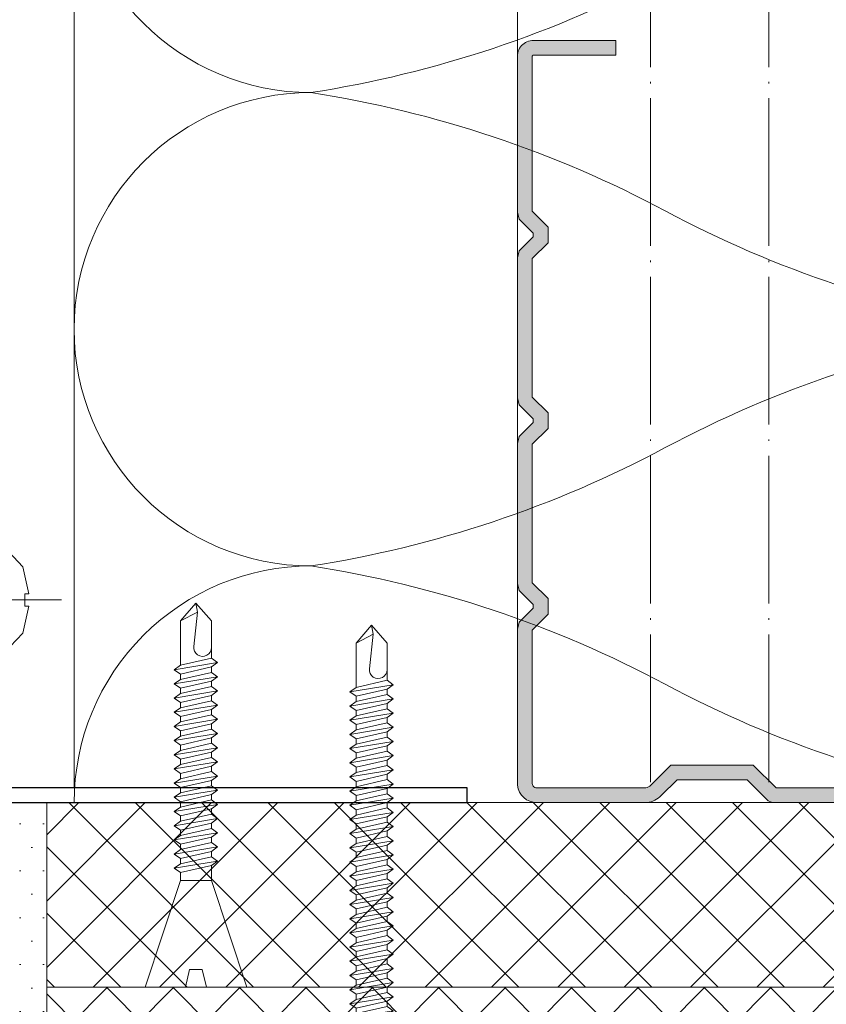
# Model space of a CAD drawing. Header units: millimetres. Extents: x 3652085 to 3778338, y -303702 to -273644.
# Tile 468 of 588: x 3732317 to 3732371, y -277137 to -277070. Entities that reach past the tile are written whole.
import ezdxf

# ---------------------------------------------------------------- set-up
doc = ezdxf.new("R2010")
doc.units = ezdxf.units.MM
doc.linetypes.add('DASHDOT', pattern=[2.4, 2, -0.2, 0, -0.2])
doc.linetypes.add('NEO-A  -  GRIDLINE', pattern=[38, 15, -3, 2, -3, 15])
for name, color, linetype, lineweight in [('007 Dry Wall', 7, 'Continuous', 9), ('GRID   (HAUSART)', 47, 'NEO-A  -  GRIDLINE', 5), ('INSULATION (HAUSEART)', 31, 'Continuous', 15), ('P', 250, 'Continuous', 100), ('WALL DETAIL (HAUSEART)', 31, 'Continuous', 5), ('WINDOW    (HAUSART)', 150, 'Continuous', 5), ('WINDOW-SYMBOL    (HAUSART)', 150, 'Continuous', 5)]:
    doc.layers.add(name, color=color, linetype=linetype, lineweight=lineweight)
doc.layers.add('FIXINGS', color=7, linetype='Continuous')

# ---------------------------------------------------------------- blocks, each defined once
blk = doc.blocks.new('*U57')
at = {"lineweight": 0}
blk.add_lwpolyline([(-1.05, -7.228), (1.05, -7.228), (3.439, 0), (0.715, 0), (0.426, -1.2), (-0.426, -1.2), (-0.715, 0), (-3.439, 0), (-1.05, -7.228)], close=True, dxfattribs=at)
blk.add_lwpolyline([(-0.715, 0), (0.715, 0)], dxfattribs=at)
at = {"layer": 'FIXINGS', "lineweight": 0}
for points in [[(-1.05, -7.228), (-1.05, -7.76)], [(1.05, -7.228), (1.05, -8.24)], [(-1.05, -7.76), (-1.464, -8.059)], [(1.05, -8.24), (-1.05, -7.76)], [(-1.464, -8.059), (-1.05, -8.358)], [(1.464, -8.539), (-1.464, -8.059)], [(-1.05, -8.358), (-1.05, -8.72)], [(1.05, -8.838), (-1.05, -8.358)], [(1.05, -8.24), (1.464, -8.539)], [(1.464, -8.539), (1.05, -8.838)], [(-1.05, -8.72), (-1.464, -9.019)], [(1.464, -9.499), (-1.464, -9.019)], [(-1.464, -9.019), (-1.05, -9.318)], [(1.05, -9.2), (-1.05, -8.72)], [(1.05, -9.798), (-1.05, -9.318)], [(-1.05, -9.318), (-1.05, -9.68)], [(1.05, -8.838), (1.05, -9.2)], [(1.05, -9.2), (1.464, -9.499)], [(-1.05, -9.68), (-1.464, -9.979)], [(1.464, -10.459), (-1.464, -9.979)], [(-1.464, -9.979), (-1.05, -10.278)], [(1.05, -10.16), (-1.05, -9.68)], [(1.464, -9.499), (1.05, -9.798)], [(1.05, -9.798), (1.05, -10.16)], [(-1.05, -10.64), (-1.464, -10.939)], [(1.05, -10.758), (-1.05, -10.278)], [(-1.05, -10.278), (-1.05, -10.64)], [(1.05, -11.12), (-1.05, -10.64)], [(1.05, -10.16), (1.464, -10.459)], [(1.464, -10.459), (1.05, -10.758)], [(1.464, -11.419), (-1.464, -10.939)], [(-1.464, -10.939), (-1.05, -11.238)], [(1.05, -11.718), (-1.05, -11.238)], [(-1.05, -11.238), (-1.05, -11.6)], [(1.05, -10.758), (1.05, -11.12)], [(1.05, -11.12), (1.464, -11.419)], [(-1.05, -11.6), (-1.464, -11.899)], [(-1.464, -11.899), (-1.05, -12.198)], [(1.464, -12.379), (-1.464, -11.899)], [(1.05, -12.08), (-1.05, -11.6)], [(1.464, -11.419), (1.05, -11.718)], [(1.05, -11.718), (1.05, -12.08)], [(-1.05, -12.56), (-1.464, -12.859)], [(-1.05, -12.198), (-1.05, -12.56)], [(1.05, -12.678), (-1.05, -12.198)], [(1.05, -13.04), (-1.05, -12.56)], [(1.05, -12.08), (1.464, -12.379)], [(1.464, -12.379), (1.05, -12.678)], [(-1.464, -12.859), (-1.05, -13.158)], [(1.464, -13.339), (-1.464, -12.859)], [(-1.05, -13.158), (-1.05, -13.52)], [(1.05, -13.638), (-1.05, -13.158)], [(1.05, -12.678), (1.05, -13.04)], [(1.05, -13.04), (1.464, -13.339)], [(-1.05, -13.52), (-1.464, -13.819)], [(1.464, -14.299), (-1.464, -13.819)], [(-1.464, -13.819), (-1.05, -14.118)], [(1.05, -14), (-1.05, -13.52)], [(1.464, -13.339), (1.05, -13.638)], [(1.05, -13.638), (1.05, -14)], [(-1.05, -14.48), (-1.464, -14.779)], [(1.05, -14.598), (-1.05, -14.118)], [(-1.05, -14.118), (-1.05, -14.48)], [(1.05, -14.96), (-1.05, -14.48)], [(1.05, -14), (1.464, -14.299)], [(1.464, -14.299), (1.05, -14.598)], [(1.05, -14.598), (1.05, -14.96)], [(1.464, -15.259), (-1.464, -14.779)], [(-1.464, -14.779), (-1.05, -15.078)], [(1.05, -15.558), (-1.05, -15.078)], [(-1.05, -15.078), (-1.05, -15.44)], [(1.05, -14.96), (1.464, -15.259)], [(1.464, -15.259), (1.05, -15.558)], [(-1.05, -15.44), (-1.464, -15.739)], [(1.464, -16.219), (-1.464, -15.739)], [(-1.464, -15.739), (-1.05, -16.038)], [(1.05, -15.92), (-1.05, -15.44)], [(1.05, -15.558), (1.05, -15.92)], [(1.05, -15.92), (1.464, -16.219)], [(-1.05, -16.4), (-1.464, -16.699)], [(1.05, -16.518), (-1.05, -16.038)], [(-1.05, -16.038), (-1.05, -16.4)], [(1.05, -16.88), (-1.05, -16.4)], [(1.464, -16.219), (1.05, -16.518)], [(1.05, -16.518), (1.05, -16.88)], [(-1.464, -16.699), (-1.05, -16.998)], [(1.464, -17.179), (-1.464, -16.699)], [(-1.05, -16.998), (-1.05, -17.36)], [(1.05, -17.478), (-1.05, -16.998)], [(1.05, -16.88), (1.464, -17.179)], [(1.464, -17.179), (1.05, -17.478)], [(-1.05, -17.36), (-1.464, -17.659)], [(-1.464, -17.659), (-1.05, -17.958)], [(1.464, -18.139), (-1.464, -17.659)], [(1.05, -17.84), (-1.05, -17.36)], [(-1.05, -17.958), (-1.05, -18.32)], [(1.05, -18.438), (-1.05, -17.958)], [(1.05, -17.478), (1.05, -17.84)], [(1.05, -17.84), (1.464, -18.139)], [(-1.05, -18.32), (-1.464, -18.619)], [(-1.464, -18.619), (-1.05, -18.918)], [(1.464, -19.099), (-1.464, -18.619)], [(1.05, -18.8), (-1.05, -18.32)], [(1.464, -18.139), (1.05, -18.438)], [(1.05, -18.438), (1.05, -18.8)], [(-1.05, -19.28), (-1.464, -19.579)], [(-1.05, -18.918), (-1.05, -19.28)], [(1.05, -19.398), (-1.05, -18.918)], [(1.05, -19.76), (-1.05, -19.28)], [(1.05, -18.8), (1.464, -19.099)], [(1.464, -19.099), (1.05, -19.398)], [(-1.464, -19.579), (-1.05, -19.878)], [(1.464, -20.059), (-1.464, -19.579)], [(-1.05, -19.878), (-1.05, -20.24)], [(1.05, -20.358), (-1.05, -19.878)], [(1.05, -19.398), (1.05, -19.76)], [(1.05, -19.76), (1.464, -20.059)], [(-1.05, -20.24), (-1.464, -20.539)], [(-1.464, -20.539), (-1.05, -20.838)], [(1.464, -21.019), (-1.464, -20.539)], [(1.05, -20.72), (-1.05, -20.24)], [(1.464, -20.059), (1.05, -20.358)], [(1.05, -20.358), (1.05, -20.72)], [(-1.05, -21.2), (-1.464, -21.499)], [(-1.05, -20.838), (-1.05, -21.2)], [(1.05, -21.318), (-1.05, -20.838)], [(1.05, -21.68), (-1.05, -21.2)], [(1.05, -20.72), (1.464, -21.019)], [(1.464, -21.019), (1.05, -21.318)], [(1.05, -21.318), (1.05, -21.68)], [(-1.464, -21.499), (-1.05, -21.798)], [(1.464, -21.979), (-1.464, -21.499)], [(1.05, -22.278), (-1.05, -21.798)], [(-1.05, -21.798), (-1.05, -22.16)], [(1.05, -21.68), (1.464, -21.979)], [(1.464, -21.979), (1.05, -22.278)], [(-1.05, -22.16), (-1.05, -24.8)], [(1.05, -22.278), (1.05, -22.64)], [(1.05, -22.64), (1.05, -22.52)], [(1.05, -22.64), (1.05, -24.8)], [(-0.147, -23.064), (0.106, -25.4)], [(0, -26), (-1.05, -24.8)], [(-1.05, -24.8), (0.106, -25.4)], [(1.05, -24.8), (0, -26)], [(0, -26), (0.106, -25.4)]]:
    blk.add_lwpolyline(points, dxfattribs=at)
blk.add_lwpolyline([(1.05, -23, 1.055311), (-0.147, -23.064)], format="xyb", dxfattribs=at)
blk = doc.blocks.new('205436')
for points in [[(0, 3.75), (-1.1, 3.61), (-2.38, 2.25), (-2.8, 0.42), (-2.51, 0.42), (-2.51, -0.42), (-2.8, -0.42), (-2.38, -2.25), (-1.1, -3.61), (0, -3.75)], [(0, -1.95), (6.12, -1.95), (9.5, 0), (6.12, 1.95), (0, 1.95)]]:
    blk.add_lwpolyline(points, close=True)
for points in [[(-1.52, -2.78), (-1.52, 2.78)], [(2.63, 1.95), (3.21, -0.49)], [(5.77, 1.95), (6.36, -0.49)], [(0, 0.96), (0.34, -0.49)], [(1.57, 0.74), (2.22, -1.95)], [(4.43, 0.74), (5.08, -1.95)], [(7.94, -0.91), (7.48, 0.71)], [(1.18, 0), (-5, 0)], [(3.85, 0), (3.65, 0)], [(12.5, 0), (6.32, 0)]]:
    blk.add_lwpolyline(points)
blk = doc.blocks.new('*U58')
at = {"lineweight": 0}
blk.add_lwpolyline([(-1.05, -7.228), (1.05, -7.228), (3.439, 0), (0.715, 0), (0.426, -1.2), (-0.426, -1.2), (-0.715, 0), (-3.439, 0), (-1.05, -7.228)], close=True, dxfattribs=at)
blk.add_lwpolyline([(-0.715, 0), (0.715, 0)], dxfattribs=at)
at = {"layer": 'FIXINGS', "lineweight": 0}
for points in [[(-1.05, -7.24), (-1.464, -7.539)], [(1.05, -7.72), (-1.05, -7.24)], [(1.05, -7.228), (1.05, -7.72)], [(-1.464, -7.539), (-1.05, -7.838)], [(1.464, -8.019), (-1.464, -7.539)], [(-1.05, -7.838), (-1.05, -8.2)], [(1.05, -8.318), (-1.05, -7.838)], [(1.05, -7.358), (1.05, -7.72)], [(1.05, -7.72), (1.464, -8.019)], [(-1.05, -8.2), (-1.464, -8.499)], [(-1.464, -8.499), (-1.05, -8.798)], [(1.464, -8.979), (-1.464, -8.499)], [(1.05, -8.68), (-1.05, -8.2)], [(1.464, -8.019), (1.05, -8.318)], [(1.05, -8.318), (1.05, -8.68)], [(-1.05, -9.16), (-1.464, -9.459)], [(-1.05, -8.798), (-1.05, -9.16)], [(1.05, -9.278), (-1.05, -8.798)], [(1.05, -9.64), (-1.05, -9.16)], [(1.05, -8.68), (1.464, -8.979)], [(1.464, -8.979), (1.05, -9.278)], [(1.05, -9.278), (1.05, -9.64)], [(1.464, -9.939), (-1.464, -9.459)], [(-1.464, -9.459), (-1.05, -9.758)], [(1.05, -10.238), (-1.05, -9.758)], [(-1.05, -9.758), (-1.05, -10.12)], [(1.05, -9.64), (1.464, -9.939)], [(1.464, -9.939), (1.05, -10.238)], [(-1.05, -10.12), (-1.464, -10.419)], [(1.464, -10.899), (-1.464, -10.419)], [(-1.464, -10.419), (-1.05, -10.718)], [(1.05, -10.6), (-1.05, -10.12)], [(1.05, -10.238), (1.05, -10.6)], [(1.05, -10.6), (1.464, -10.899)], [(-1.05, -11.08), (-1.464, -11.379)], [(1.05, -11.198), (-1.05, -10.718)], [(-1.05, -10.718), (-1.05, -11.08)], [(1.05, -11.56), (-1.05, -11.08)], [(1.464, -10.899), (1.05, -11.198)], [(1.05, -11.198), (1.05, -11.56)], [(-1.464, -11.379), (-1.05, -11.678)], [(1.464, -11.859), (-1.464, -11.379)], [(-1.05, -11.678), (-1.05, -12.04)], [(1.05, -12.158), (-1.05, -11.678)], [(1.05, -11.56), (1.464, -11.859)], [(1.464, -11.859), (1.05, -12.158)], [(-1.05, -12.04), (-1.464, -12.339)], [(1.464, -12.819), (-1.464, -12.339)], [(-1.464, -12.339), (-1.05, -12.638)], [(1.05, -12.52), (-1.05, -12.04)], [(1.05, -13.118), (-1.05, -12.638)], [(-1.05, -12.638), (-1.05, -13)], [(1.05, -12.158), (1.05, -12.52)], [(1.05, -12.52), (1.464, -12.819)], [(-1.05, -13), (-1.464, -13.299)], [(1.464, -13.779), (-1.464, -13.299)], [(-1.464, -13.299), (-1.05, -13.598)], [(1.05, -13.48), (-1.05, -13)], [(1.464, -12.819), (1.05, -13.118)], [(1.05, -13.118), (1.05, -13.48)], [(-1.05, -13.96), (-1.464, -14.259)], [(1.05, -14.078), (-1.05, -13.598)], [(-1.05, -13.598), (-1.05, -13.96)], [(1.05, -14.44), (-1.05, -13.96)], [(1.05, -13.48), (1.464, -13.779)], [(1.464, -13.779), (1.05, -14.078)], [(1.464, -14.739), (-1.464, -14.259)], [(-1.464, -14.259), (-1.05, -14.558)], [(1.05, -15.038), (-1.05, -14.558)], [(-1.05, -14.558), (-1.05, -14.92)], [(1.05, -14.078), (1.05, -14.44)], [(1.05, -14.44), (1.464, -14.739)], [(-1.05, -14.92), (-1.464, -15.219)], [(-1.464, -15.219), (-1.05, -15.518)], [(1.464, -15.699), (-1.464, -15.219)], [(1.05, -15.4), (-1.05, -14.92)], [(1.464, -14.739), (1.05, -15.038)], [(1.05, -15.038), (1.05, -15.4)], [(-1.05, -15.88), (-1.464, -16.179)], [(-1.05, -15.518), (-1.05, -15.88)], [(1.05, -15.998), (-1.05, -15.518)], [(1.05, -16.36), (-1.05, -15.88)], [(1.05, -15.4), (1.464, -15.699)], [(1.464, -15.699), (1.05, -15.998)], [(-1.464, -16.179), (-1.05, -16.478)], [(1.464, -16.659), (-1.464, -16.179)], [(-1.05, -16.478), (-1.05, -16.84)], [(1.05, -16.958), (-1.05, -16.478)], [(1.05, -15.998), (1.05, -16.36)], [(1.05, -16.36), (1.464, -16.659)], [(1.464, -16.659), (1.05, -16.958)], [(-1.05, -16.84), (-1.464, -17.139)], [(1.464, -17.619), (-1.464, -17.139)], [(-1.464, -17.139), (-1.05, -17.438)], [(1.05, -17.32), (-1.05, -16.84)], [(1.05, -16.958), (1.05, -17.32)], [(1.05, -17.32), (1.464, -17.619)], [(-1.05, -17.8), (-1.464, -18.099)], [(1.05, -17.918), (-1.05, -17.438)], [(-1.05, -17.438), (-1.05, -17.8)], [(1.05, -18.28), (-1.05, -17.8)], [(1.464, -17.619), (1.05, -17.918)], [(1.05, -17.918), (1.05, -18.28)], [(1.464, -18.579), (-1.464, -18.099)], [(-1.464, -18.099), (-1.05, -18.398)], [(1.05, -18.878), (-1.05, -18.398)], [(-1.05, -18.398), (-1.05, -18.76)], [(1.05, -18.28), (1.464, -18.579)], [(1.464, -18.579), (1.05, -18.878)], [(-1.05, -18.76), (-1.464, -19.059)], [(-1.464, -19.059), (-1.05, -19.358)], [(1.464, -19.539), (-1.464, -19.059)], [(1.05, -19.24), (-1.05, -18.76)], [(1.05, -18.878), (1.05, -19.24)], [(1.05, -19.24), (1.464, -19.539)], [(-1.05, -19.72), (-1.464, -20.019)], [(-1.05, -19.358), (-1.05, -19.72)], [(1.05, -19.838), (-1.05, -19.358)], [(1.05, -20.2), (-1.05, -19.72)], [(1.464, -19.539), (1.05, -19.838)], [(1.05, -19.838), (1.05, -20.2)], [(1.464, -20.499), (-1.464, -20.019)], [(-1.464, -20.019), (-1.05, -20.318)], [(1.05, -20.798), (-1.05, -20.318)], [(-1.05, -20.318), (-1.05, -20.68)], [(1.05, -20.2), (1.464, -20.499)], [(1.464, -20.499), (1.05, -20.798)], [(-1.05, -20.68), (-1.464, -20.979)], [(1.464, -21.459), (-1.464, -20.979)], [(-1.464, -20.979), (-1.05, -21.278)], [(1.05, -21.16), (-1.05, -20.68)], [(1.05, -21.758), (-1.05, -21.278)], [(-1.05, -21.278), (-1.05, -21.64)], [(1.05, -20.798), (1.05, -21.16)], [(1.05, -21.16), (1.464, -21.459)], [(-1.05, -21.64), (-1.464, -21.939)], [(1.464, -22.419), (-1.464, -21.939)], [(-1.464, -21.939), (-1.05, -22.238)], [(1.05, -22.12), (-1.05, -21.64)], [(1.464, -21.459), (1.05, -21.758)], [(1.05, -21.758), (1.05, -22.12)], [(-1.05, -22.6), (-1.464, -22.899)], [(1.05, -22.718), (-1.05, -22.238)], [(-1.05, -22.238), (-1.05, -22.6)], [(1.05, -23.08), (-1.05, -22.6)], [(1.05, -22.12), (1.464, -22.419)], [(1.464, -22.419), (1.05, -22.718)], [(-1.464, -22.899), (-1.05, -23.198)], [(1.464, -23.379), (-1.464, -22.899)], [(-1.05, -23.198), (-1.05, -23.56)], [(1.05, -23.678), (-1.05, -23.198)], [(1.05, -22.718), (1.05, -23.08)], [(1.05, -23.08), (1.464, -23.379)], [(-1.05, -23.56), (-1.464, -23.859)], [(-1.464, -23.859), (-1.05, -24.158)], [(1.464, -24.339), (-1.464, -23.859)], [(1.05, -24.04), (-1.05, -23.56)], [(1.464, -23.379), (1.05, -23.678)], [(1.05, -23.678), (1.05, -24.04)], [(-1.05, -24.52), (-1.464, -24.819)], [(-1.05, -24.158), (-1.05, -24.52)], [(1.05, -24.638), (-1.05, -24.158)], [(1.05, -25), (-1.05, -24.52)], [(1.05, -24.04), (1.464, -24.339)], [(1.464, -24.339), (1.05, -24.638)], [(1.05, -24.638), (1.05, -25)], [(1.464, -25.299), (-1.464, -24.819)], [(-1.464, -24.819), (-1.05, -25.118)], [(1.05, -25.598), (-1.05, -25.118)], [(-1.05, -25.118), (-1.05, -25.48)], [(1.05, -25), (1.464, -25.299)], [(1.464, -25.299), (1.05, -25.598)], [(-1.05, -25.48), (-1.464, -25.779)], [(1.464, -26.259), (-1.464, -25.779)], [(-1.464, -25.779), (-1.05, -26.078)], [(1.05, -25.96), (-1.05, -25.48)], [(1.05, -25.598), (1.05, -25.96)], [(1.05, -25.96), (1.464, -26.259)], [(-1.05, -26.44), (-1.464, -26.739)], [(1.05, -26.558), (-1.05, -26.078)], [(-1.05, -26.078), (-1.05, -26.44)], [(1.05, -26.92), (-1.05, -26.44)], [(1.464, -26.259), (1.05, -26.558)], [(1.05, -26.558), (1.05, -26.92)], [(1.464, -27.219), (-1.464, -26.739)], [(-1.464, -26.739), (-1.05, -27.038)], [(1.05, -27.518), (-1.05, -27.038)], [(-1.05, -27.038), (-1.05, -27.4)], [(1.05, -26.92), (1.464, -27.219)], [(1.464, -27.219), (1.05, -27.518)], [(-1.05, -27.4), (-1.464, -27.699)], [(-1.464, -27.699), (-1.05, -27.998)], [(1.464, -28.179), (-1.464, -27.699)], [(1.05, -27.88), (-1.05, -27.4)], [(1.05, -27.518), (1.05, -27.88)], [(1.05, -27.88), (1.464, -28.179)], [(-1.05, -28.36), (-1.464, -28.659)], [(-1.05, -27.998), (-1.05, -28.36)], [(1.05, -28.478), (-1.05, -27.998)], [(1.05, -28.84), (-1.05, -28.36)], [(1.464, -28.179), (1.05, -28.478)], [(1.05, -28.478), (1.05, -28.84)], [(-1.464, -28.659), (-1.05, -28.958)], [(1.464, -29.139), (-1.464, -28.659)], [(-1.05, -29.32), (-1.464, -29.619)], [(-1.05, -28.958), (-1.05, -29.32)], [(1.05, -29.438), (-1.05, -28.958)], [(1.05, -29.8), (-1.05, -29.32)], [(1.05, -28.84), (1.464, -29.139)], [(1.464, -29.139), (1.05, -29.438)], [(-1.464, -29.619), (-1.05, -29.918)], [(1.464, -30.099), (-1.464, -29.619)], [(-1.05, -29.918), (-1.05, -30.28)], [(1.05, -30.398), (-1.05, -29.918)], [(1.05, -29.438), (1.05, -29.8)], [(1.05, -29.8), (1.464, -30.099)], [(-1.05, -30.28), (-1.464, -30.579)], [(-1.464, -30.579), (-1.05, -30.878)], [(1.464, -31.059), (-1.464, -30.579)], [(1.05, -30.76), (-1.05, -30.28)], [(1.464, -30.099), (1.05, -30.398)], [(1.05, -30.398), (1.05, -30.76)], [(-1.05, -31.24), (-1.464, -31.539)], [(-1.05, -30.878), (-1.05, -31.24)], [(1.05, -31.358), (-1.05, -30.878)], [(1.05, -31.72), (-1.05, -31.24)], [(1.05, -30.76), (1.464, -31.059)], [(1.464, -31.059), (1.05, -31.358)], [(-1.464, -31.539), (-1.05, -31.838)], [(1.464, -32.019), (-1.464, -31.539)], [(-1.05, -31.838), (-1.05, -32.2)], [(1.05, -32.318), (-1.05, -31.838)], [(1.05, -31.358), (1.05, -31.72)], [(1.05, -31.72), (1.464, -32.019)], [(-1.05, -32.2), (-1.464, -32.499)], [(-1.464, -32.499), (-1.05, -32.798)], [(1.464, -32.979), (-1.464, -32.499)], [(1.05, -32.68), (-1.05, -32.2)], [(1.464, -32.019), (1.05, -32.318)], [(1.05, -32.318), (1.05, -32.68)], [(1.05, -33.278), (-1.05, -32.798)], [(-1.05, -32.798), (-1.05, -33.16)], [(-1.05, -33.16), (-1.05, -35.8)], [(1.05, -32.68), (1.464, -32.979)], [(1.464, -32.979), (1.05, -33.278)], [(1.05, -33.278), (1.05, -33.64)], [(1.05, -33.64), (1.05, -33.52)], [(1.05, -33.64), (1.05, -35.8)], [(-0.147, -34.064), (0.106, -36.4)], [(0, -37), (-1.05, -35.8)], [(-1.05, -35.8), (0.106, -36.4)], [(1.05, -35.8), (0, -37)], [(0, -37), (0.106, -36.4)]]:
    blk.add_lwpolyline(points, dxfattribs=at)
blk.add_lwpolyline([(1.05, -34, 1.055311), (-0.147, -34.064)], format="xyb", dxfattribs=at)

msp = doc.modelspace()

# ---------------------------------------------------------------- hatches: boundary and pattern name
at = {"lineweight": 0}
h = msp.add_hatch(dxfattribs=at)
h.set_pattern_fill('ANSI33', color=256, scale=0.05, angle=90, style=0)
h.set_pattern_definition([(45, (3695522.55206, -596324.69533), (0.22450640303, -0.22450640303), []), (45, (3695522.55206, -596324.47082), (0.22450640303, -0.22450640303), [0.15875, -0.079375])])
h.paths.add_polyline_path([(3732382.914, -277122.068, 0.124379), (3732382.968, -277122.068), (3732382.915, -277122.068), (3732384.456, -277120.527), (3732390.029, -277120.527), (3732391.57, -277122.068), (3732399.108, -277122.068, 0.473669), (3732399.407, -277121.716), (3732399.407, -277111.386), (3732398.339, -277110.318), (3732398.339, -277109.253), (3732399.407, -277108.185), (3732399.407, -277098.815), (3732398.339, -277097.747), (3732398.339, -277096.682), (3732399.407, -277095.614), (3732399.407, -277086.244), (3732398.339, -277085.176), (3732398.339, -277084.111), (3732399.407, -277083.043), (3732399.407, -277072.479), (3732397.633, -277072.479, 0.004174), (3732397.611, -277072.479), (3732393.765, -277072.479), (3732393.765, -277071.479), (3732399.576, -277071.479, -0.414214), (3732400.407, -277072.309), (3732400.407, -277083.102), (3732400.288, -277083.576), (3732399.339, -277084.525), (3732399.339, -277084.762), (3732400.288, -277085.711), (3732400.407, -277086.185), (3732400.407, -277095.673), (3732400.288, -277096.147), (3732399.339, -277097.096), (3732399.339, -277097.333), (3732400.288, -277098.282), (3732400.407, -277098.756), (3732400.407, -277108.244), (3732400.288, -277108.718), (3732399.339, -277109.667), (3732399.339, -277109.904), (3732400.288, -277110.853), (3732400.407, -277111.327), (3732400.407, -277121.882, -0.386607), (3732399.124, -277123.068), (3732391.512, -277123.068, -0.123106), (3732391.037, -277122.95), (3732389.614, -277121.527), (3732384.871, -277121.527), (3732383.447, -277122.95, -0.138651), (3732382.854, -277123.068), (3732377.692, -277123.068), (3732370.325, -277123.068), (3732367.84, -277123.068, -0.123106), (3732367.366, -277122.95), (3732365.943, -277121.527), (3732361.199, -277121.527), (3732360.131, -277122.594, -0.162278), (3732359.183, -277123.068), (3732351.711, -277123.068, -0.386607), (3732350.407, -277121.882), (3732350.407, -277111.327), (3732350.525, -277110.853), (3732351.474, -277109.904), (3732351.474, -277109.667), (3732350.525, -277108.718), (3732350.407, -277108.244), (3732350.407, -277098.756), (3732350.525, -277098.282), (3732351.474, -277097.333), (3732351.474, -277097.096), (3732350.525, -277096.147), (3732350.407, -277095.673), (3732350.407, -277086.185), (3732350.525, -277085.711), (3732351.474, -277084.762), (3732351.474, -277084.525), (3732350.525, -277083.576), (3732350.407, -277083.102), (3732350.407, -277072.547, -0.445362), (3732351.593, -277071.479), (3732357.048, -277071.479), (3732357.048, -277072.479), (3732351.509, -277072.479, 0.538478), (3732351.407, -277072.547), (3732351.407, -277083.043), (3732352.474, -277084.111), (3732352.474, -277085.176), (3732351.407, -277086.244), (3732351.407, -277095.614), (3732352.474, -277096.682), (3732352.474, -277097.747), (3732351.407, -277098.815), (3732351.407, -277108.185), (3732352.474, -277109.253), (3732352.474, -277110.318), (3732351.407, -277111.386), (3732351.407, -277121.698, 0.472782), (3732351.711, -277122.068), (3732359.096, -277122.068, 0.141383), (3732359.424, -277121.887), (3732360.785, -277120.527), (3732366.357, -277120.527), (3732367.899, -277122.068), (3732370.325, -277122.068), (3732377.692, -277122.068)])
h = msp.add_hatch(dxfattribs=at)
h.set_pattern_fill('DOTS', color=256, angle=180, style=0)
h.set_pattern_definition([(180, (2568786.4102, 2063537.8761), (-0.79375, 1.5875), [0, -1.5875])])
h.paths.add_polyline_path([(3732318.555, -277123.068), (3732318.555, -277148.068), (3732313.555, -277148.068), (3732313.555, -277130.568), (3732313.555, -277123.068), (3732314.741, -277123.068)])
at = {"layer": 'WALL DETAIL (HAUSEART)', "linetype": 'Continuous', "lineweight": 0}
h = msp.add_hatch(dxfattribs=at)
h.set_pattern_fill('ANSI37', color=256)
h.set_pattern_definition([(45, (3618601.1555, 437886.8263), (-2.24506403, 2.24506403), []), (135, (3618601.1555, 437886.8263), (-2.24506403, -2.24506403), [])])
h.paths.add_polyline_path([(3732407.907, -277135.568), (3732407.907, -277123.068), (3732318.555, -277123.068), (3732318.555, -277135.568)])
h = msp.add_hatch(dxfattribs=at)
h.set_pattern_fill('ANSI37', color=256)
h.set_pattern_definition([(45, (3618601.154, 437899.3263), (-2.24506403, 2.24506403), []), (135, (3618601.154, 437899.3263), (-2.24506403, -2.24506403), [])])
h.paths.add_polyline_path([(3732425.407, -277148.068), (3732425.407, -277135.568), (3732318.555, -277135.568), (3732318.555, -277148.068)])

# ---------------------------------------------------------------- linework, layer by layer
at = {"lineweight": 0, "elevation": -7196.826}
msp.add_lwpolyline([(3732377.692, -277123.068), (3732370.325, -277123.068), (3732367.84, -277123.068, -0.123106), (3732367.366, -277122.95), (3732365.943, -277121.527), (3732361.199, -277121.527), (3732360.131, -277122.594, -0.162278), (3732359.183, -277123.068), (3732351.711, -277123.068, -0.386607), (3732350.407, -277121.882), (3732350.407, -277111.327), (3732350.525, -277110.853), (3732351.474, -277109.904), (3732351.474, -277109.667), (3732350.525, -277108.718), (3732350.407, -277108.244), (3732350.407, -277098.756), (3732350.525, -277098.282), (3732351.474, -277097.333), (3732351.474, -277097.096), (3732350.525, -277096.147), (3732350.407, -277095.673), (3732350.407, -277086.185), (3732350.525, -277085.711), (3732351.474, -277084.762), (3732351.474, -277084.525), (3732350.525, -277083.576), (3732350.407, -277083.102), (3732350.407, -277072.547, -0.445362), (3732351.593, -277071.479), (3732357.048, -277071.479), (3732357.048, -277072.479), (3732351.509, -277072.479, 0.538478), (3732351.407, -277072.547), (3732351.407, -277083.043), (3732352.474, -277084.111), (3732352.474, -277085.176), (3732351.407, -277086.244), (3732351.407, -277095.614), (3732352.474, -277096.682), (3732352.474, -277097.747), (3732351.407, -277098.815), (3732351.407, -277108.185), (3732352.474, -277109.253), (3732352.474, -277110.318), (3732351.407, -277111.386), (3732351.407, -277121.698, 0.472782), (3732351.711, -277122.068), (3732359.096, -277122.068, 0.141383), (3732359.424, -277121.887), (3732360.785, -277120.527), (3732366.357, -277120.527), (3732367.899, -277122.068), (3732370.325, -277122.068), (3732377.692, -277122.068)], format="xyb", dxfattribs=at)
at = {"ltscale": 10, "elevation": -7196.826}
msp.add_lwpolyline([(3732313.555, -277121.021, 0.402203), (3732315.689, -277123.068), (3732347.006, -277123.068), (3732347.006, -277122.068), (3732315.689, -277122.068, -0.430853), (3732314.555, -277120.997), (3732314.555, -277098.068), (3732313.555, -277098.068), (3732313.555, -277121.021)], format="xyb", close=True, dxfattribs=at)
at = {"layer": '007 Dry Wall', "elevation": -7196.826}
msp.add_lwpolyline([(3732350.407, -276318.535), (3732350.407, -277121.685)], dxfattribs=at)
for points in [[(3732407.907, -277135.568), (3732407.907, -277123.068), (3732318.555, -277123.068), (3732318.555, -277135.568), (3732407.907, -277135.568)], [(3732407.907, -277135.568), (3732407.907, -277123.068), (3732330.407, -277123.068), (3732318.555, -277123.068), (3732318.555, -277135.568), (3732407.907, -277135.568)], [(3732425.407, -277148.068), (3732425.407, -277135.568), (3732318.555, -277135.568), (3732318.555, -277148.068), (3732425.407, -277148.068)]]:
    msp.add_lwpolyline(points, close=True, dxfattribs=at)
at = {"layer": 'GRID   (HAUSART)'}
msp.add_lwpolyline([(3731730.455, -277123.068), (3732495.278, -277123.068)], dxfattribs=at)
at = {"layer": 'INSULATION (HAUSEART)', "elevation": -7196.826}
msp.add_lwpolyline([(3732320.407, -277122.068), (3732320.407, -275948.096)], dxfattribs=at)
for points in [[(3732360.407, -277067.001, -0.08448), (3732336.426, -277075.01, -1), (3732336.426, -277042.972, -0.08448)], [(3732320.407, -277123.068, -0.414214), (3732336.426, -277107.049, -0.08448), (3732360.407, -277115.059, 0.08448), (3732384.387, -277123.068, 1), (3732384.387, -277091.03, 0.08448), (3732360.407, -277099.039, -0.08448), (3732336.426, -277107.049, -1), (3732336.426, -277075.01, -0.08448), (3732360.407, -277083.02, 0.08448), (3732384.387, -277091.03, 1), (3732384.387, -277058.991, 0.08448)]]:
    msp.add_lwpolyline(points, format="xyb", dxfattribs=at)
at = {"layer": 'P', "color": 0, "linetype": 'DASHDOT', "lineweight": 0, "ltscale": 5, "elevation": -7196.826}
for points in [[(3732359.407, -277121.685), (3732359.407, -276269.177)], [(3732367.407, -277121.685), (3732367.407, -276269.505)]]:
    msp.add_lwpolyline(points, dxfattribs=at)
at = {"layer": 'WINDOW-SYMBOL    (HAUSART)', "lineweight": 0, "elevation": -7196.826}
msp.add_lwpolyline([(3732318.555, -277123.068), (3732318.555, -277148.068), (3732313.555, -277148.068), (3732313.555, -277130.568), (3732313.555, -277123.068), (3732314.741, -277123.068), (3732318.555, -277123.068)], close=True, dxfattribs=at)

# ---------------------------------------------------------------- block references
at = {"lineweight": 0, "xscale": -1, "rotation": 180}
for name, p in [('*U57', (3732328.649, -277135.568, -7196.826)), ('*U58', (3732340.532, -277148.068, -7196.826))]:
    msp.add_blockref(name, p, dxfattribs=at)
at = {"layer": 'WINDOW    (HAUSART)', "color": 0, "lineweight": 0, "rotation": 180}
msp.add_blockref('205436', (3732314.555, -277109.35, -46729.439), dxfattribs=at)

doc.saveas('drawing.dxf')
